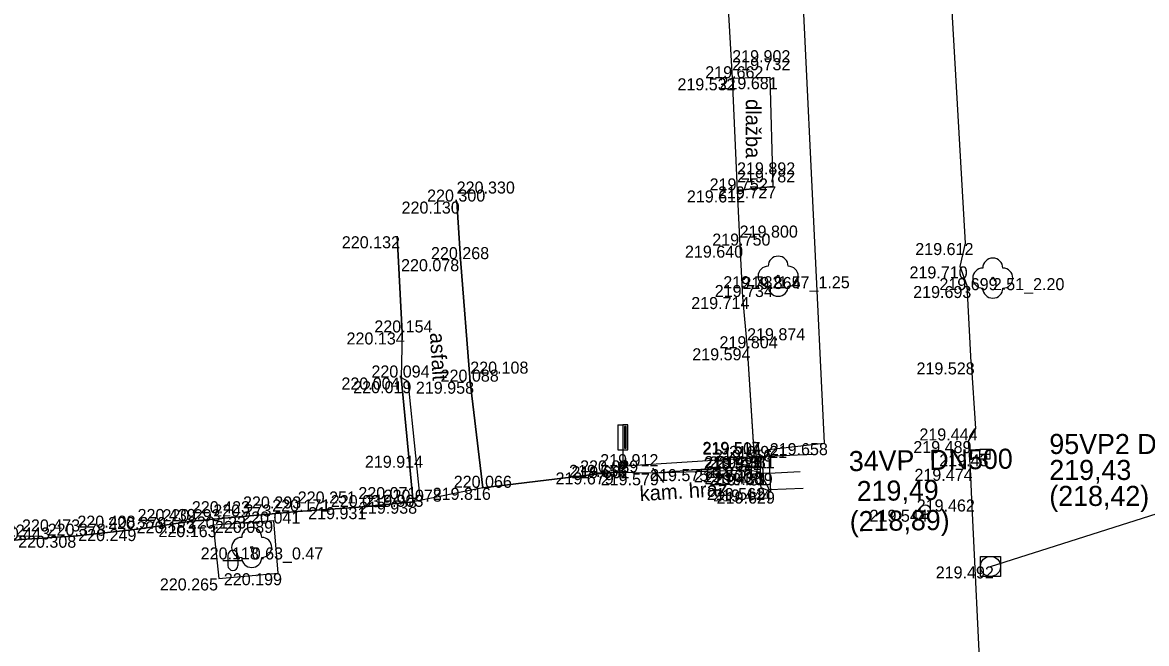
# Model space of a CAD drawing. Extents: x -599516 to -599132, y -1163668 to -1163119.
# Drawn here: x -599267.3 to -599239.27, y -1163480.02 to -1163464.54 of the extents above; entities that cross this region are included whole.
import ezdxf

# ---------------------------------------------------------------- set-up
doc = ezdxf.new("R2010")
doc.units = 0
for name, color, linetype in [('Bod-oznac1', 7, 'Continuous'), ('Bod-oznac2', 7, 'Continuous'), ('Bod-oznac3', 7, 'Continuous'), ('Bod-oznac4', 7, 'Continuous'), ('Bod-vyska1', 7, 'Continuous'), ('Bod-vyska2', 7, 'Continuous'), ('Bod-vyska3', 7, 'Continuous'), ('Bod-vyska4', 7, 'Continuous'), ('Z_cela-hrobu-dolni-linie', 7, 'Continuous'), ('Z_cela-hrobu-horni-linie', 7, 'Continuous'), ('Z_chodnik', 7, 'Continuous'), ('Z_kanalizace-destova', 7, 'Continuous'), ('Z_kanalizace-znacky-sachta', 7, 'Continuous'), ('Z_kanalizace-znacky-vpust', 7, 'Continuous'), ('Z_komunikace', 7, 'Continuous'), ('Z_kultury-znacky', 7, 'Continuous'), ('Z_obvod-kmene-spodek-ve-vysce1_2m', 7, 'Continuous'), ('Z_podzemni-obrys-sachty', 7, 'Continuous'), ('Z_popis-budov-povrchu', 7, 'Continuous'), ('Z_povrchy-rozhrani-typu', 7, 'Continuous'), ('Z_stromy-kere', 7, 'Continuous'), ('Z_voda-znacky-soupe', 7, 'Continuous'), ('Z_vol-lin-odkazova-cara', 7, 'Continuous'), ('Z_zlaby-odvodneni', 7, 'Continuous'), ('Z_zlaby-odvodneni-osa', 7, 'Continuous'), ('Z_zlaby-odvodneni-zakryte-hrany', 7, 'Continuous'), ('Z_znacky-ostatni-orientacni-sloupek', 7, 'Continuous'), ('Z_zpevnene-plochy', 7, 'Continuous')]:
    doc.layers.add(name, color=color, linetype=linetype)

msp = doc.modelspace()

# ---------------------------------------------------------------- linework, layer by layer
at = {"layer": 'Bod-oznac1'}
for p, q in [((-599248.671, -1163465.902), (-599248.671, -1163465.902)), ((-599249.605, -1163465.93), (-599249.605, -1163465.93)), ((-599248.59, -1163468.625), (-599248.59, -1163468.625)), ((-599256.475, -1163469.003), (-599256.475, -1163469.003)), ((-599249.484, -1163468.725), (-599249.484, -1163468.725)), ((-599257.963, -1163469.867), (-599257.963, -1163469.867)), ((-599249.419, -1163470.101), (-599249.419, -1163470.101)), ((-599243.789, -1163470.036), (-599243.789, -1163470.036)), ((-599256.382, -1163470.438), (-599256.382, -1163470.438)), ((-599243.923, -1163470.619), (-599243.923, -1163470.619)), ((-599248.459, -1163470.864), (-599248.459, -1163470.864)), ((-599243.107, -1163470.911), (-599243.107, -1163470.911)), ((-599243.75, -1163471.107), (-599243.75, -1163471.107)), ((-599249.351, -1163471.382), (-599249.351, -1163471.382)), ((-599257.834, -1163472.265), (-599257.834, -1163472.265)), ((-599249.234, -1163472.66), (-599249.234, -1163472.66)), ((-599243.644, -1163473.012), (-599243.644, -1163473.012)), ((-599257.862, -1163473.388), (-599257.862, -1163473.388)), ((-599257.693, -1163473.48), (-599257.693, -1163473.48)), ((-599256.137, -1163473.492), (-599256.137, -1163473.492)), ((-599243.538, -1163474.658), (-599243.538, -1163474.658)), ((-599249.085, -1163474.992), (-599249.085, -1163474.992)), ((-599248.962, -1163475.008), (-599248.962, -1163475.008)), ((-599247.315, -1163475.024), (-599247.315, -1163475.024)), ((-599243.723, -1163474.972), (-599243.723, -1163474.972)), ((-599257.502, -1163475.338), (-599257.502, -1163475.338)), ((-599249.06, -1163475.394), (-599249.06, -1163475.394)), ((-599248.936, -1163475.346), (-599248.936, -1163475.346)), ((-599248.9, -1163475.354), (-599248.9, -1163475.354)), ((-599248.731, -1163475.349), (-599248.731, -1163475.349)), ((-599248.704, -1163475.183), (-599248.704, -1163475.183)), ((-599243.304, -1163475.302), (-599243.304, -1163475.302)), ((-599252.329, -1163475.565), (-599252.329, -1163475.565)), ((-599252.271, -1163475.598), (-599252.271, -1163475.598)), ((-599250.284, -1163475.671), (-599250.284, -1163475.671)), ((-599249.196, -1163475.697), (-599249.196, -1163475.697)), ((-599248.991, -1163475.594), (-599248.991, -1163475.594)), ((-599243.67, -1163475.664), (-599243.67, -1163475.664)), ((-599252.665, -1163475.753), (-599252.665, -1163475.753)), ((-599251.527, -1163475.775), (-599251.527, -1163475.775)), ((-599248.922, -1163475.747), (-599248.922, -1163475.747)), ((-599248.9, -1163475.779), (-599248.9, -1163475.779)), ((-599248.691, -1163475.771), (-599248.691, -1163475.771)), ((-599255.822, -1163476.137), (-599255.822, -1163476.137)), ((-599248.882, -1163476.142), (-599248.882, -1163476.142)), ((-599248.681, -1163476.178), (-599248.681, -1163476.178)), ((-599248.648, -1163476.232), (-599248.648, -1163476.232)), ((-599257.557, -1163476.483), (-599257.557, -1163476.483)), ((-599257.401, -1163476.312), (-599257.401, -1163476.312)), ((-599243.639, -1163476.428), (-599243.639, -1163476.428)), ((-599261.803, -1163476.852), (-599261.803, -1163476.852)), ((-599260.438, -1163476.728), (-599260.438, -1163476.728)), ((-599258.927, -1163476.619), (-599258.927, -1163476.619)), ((-599244.791, -1163476.683), (-599244.791, -1163476.683)), ((-599263.078, -1163476.971), (-599263.078, -1163476.971)), ((-599262.548, -1163477.067), (-599262.548, -1163477.067)), ((-599261.036, -1163476.963), (-599261.036, -1163476.963)), ((-599265.933, -1163477.331), (-599265.933, -1163477.331)), ((-599264.432, -1163477.165), (-599264.432, -1163477.165)), ((-599261.586, -1163477.623), (-599261.586, -1163477.623)), ((-599243.165, -1163478.096), (-599243.165, -1163478.096)), ((-599262.409, -1163478.395), (-599262.409, -1163478.395)), ((-599260.928, -1163478.266), (-599260.928, -1163478.266))]:
    msp.add_line(p, q, dxfattribs=at)
at = {"layer": 'Bod-oznac2'}
for p, q in [((-599249.605, -1163465.93), (-599249.605, -1163465.93)), ((-599256.475, -1163469.003), (-599256.475, -1163469.003)), ((-599249.484, -1163468.725), (-599249.484, -1163468.725)), ((-599249.419, -1163470.101), (-599249.419, -1163470.101)), ((-599256.382, -1163470.438), (-599256.382, -1163470.438)), ((-599249.351, -1163471.382), (-599249.351, -1163471.382)), ((-599257.834, -1163472.265), (-599257.834, -1163472.265)), ((-599249.234, -1163472.66), (-599249.234, -1163472.66)), ((-599257.862, -1163473.388), (-599257.862, -1163473.388)), ((-599256.137, -1163473.492), (-599256.137, -1163473.492)), ((-599249.06, -1163475.394), (-599249.06, -1163475.394)), ((-599252.271, -1163475.598), (-599252.271, -1163475.598)), ((-599252.665, -1163475.753), (-599252.665, -1163475.753)), ((-599255.822, -1163476.137), (-599255.822, -1163476.137)), ((-599257.557, -1163476.483), (-599257.557, -1163476.483)), ((-599261.803, -1163476.852), (-599261.803, -1163476.852)), ((-599260.438, -1163476.728), (-599260.438, -1163476.728)), ((-599258.927, -1163476.619), (-599258.927, -1163476.619)), ((-599263.078, -1163476.971), (-599263.078, -1163476.971)), ((-599265.933, -1163477.331), (-599265.933, -1163477.331)), ((-599264.432, -1163477.165), (-599264.432, -1163477.165))]:
    msp.add_line(p, q, dxfattribs=at)
at = {"layer": 'Bod-oznac3'}
for p, q in [((-599249.605, -1163465.93), (-599249.605, -1163465.93)), ((-599256.475, -1163469.003), (-599256.475, -1163469.003)), ((-599249.484, -1163468.725), (-599249.484, -1163468.725)), ((-599249.419, -1163470.101), (-599249.419, -1163470.101)), ((-599249.351, -1163471.382), (-599249.351, -1163471.382)), ((-599249.234, -1163472.66), (-599249.234, -1163472.66)), ((-599256.137, -1163473.492), (-599256.137, -1163473.492)), ((-599261.803, -1163476.852), (-599261.803, -1163476.852)), ((-599260.438, -1163476.728), (-599260.438, -1163476.728)), ((-599258.927, -1163476.619), (-599258.927, -1163476.619)), ((-599263.078, -1163476.971), (-599263.078, -1163476.971)), ((-599265.933, -1163477.331), (-599265.933, -1163477.331)), ((-599264.432, -1163477.165), (-599264.432, -1163477.165))]:
    msp.add_line(p, q, dxfattribs=at)
at = {"layer": 'Bod-oznac4'}
for p, q in [((-599249.605, -1163465.93), (-599249.605, -1163465.93)), ((-599249.484, -1163468.725), (-599249.484, -1163468.725))]:
    msp.add_line(p, q, dxfattribs=at)
at = {"layer": 'Z_cela-hrobu-dolni-linie'}
msp.add_line((-599249.605, -1163465.93), (-599249.484, -1163468.725), dxfattribs=at)
for points in [[(-599250.472, -1163449.521), (-599250.379, -1163450.919), (-599250.314, -1163452.203), (-599250.234, -1163453.629), (-599250.156, -1163454.989), (-599250.05, -1163457.678), (-599249.943, -1163460.451), (-599249.859, -1163461.796), (-599249.76, -1163463.165), (-599249.605, -1163465.93)], [(-599249.484, -1163468.725), (-599249.419, -1163470.101), (-599249.351, -1163471.382), (-599249.234, -1163472.66)], [(-599249.234, -1163472.66), (-599249.085, -1163474.992), (-599249.06, -1163475.394), (-599252.271, -1163475.598)]]:
    msp.add_lwpolyline(points, dxfattribs=at)
at = {"layer": 'Z_cela-hrobu-horni-linie'}
msp.add_line((-599257.834, -1163472.265), (-599257.963, -1163469.867), dxfattribs=at)
for points in [[(-599249.76, -1163463.165), (-599249.605, -1163465.93), (-599249.605, -1163465.93), (-599249.484, -1163468.725), (-599249.484, -1163468.725), (-599249.419, -1163470.101), (-599249.419, -1163470.101), (-599249.351, -1163471.382), (-599249.351, -1163471.382), (-599249.234, -1163472.66), (-599249.234, -1163472.66), (-599249.06, -1163475.394), (-599252.271, -1163475.598)], [(-599256.475, -1163469.003), (-599256.475, -1163469.003), (-599256.382, -1163470.438)], [(-599256.382, -1163470.438), (-599256.137, -1163473.492), (-599256.137, -1163473.492), (-599255.822, -1163476.137), (-599252.665, -1163475.753)], [(-599275.885, -1163475.028), (-599275.595, -1163478.216), (-599271.474, -1163477.768), (-599271.474, -1163477.768), (-599268.696, -1163477.553), (-599268.696, -1163477.553), (-599267.314, -1163477.425), (-599267.314, -1163477.425), (-599265.933, -1163477.331), (-599265.933, -1163477.331), (-599264.432, -1163477.165), (-599264.432, -1163477.165), (-599263.078, -1163476.971), (-599263.078, -1163476.971), (-599261.803, -1163476.852), (-599261.803, -1163476.852), (-599260.438, -1163476.728), (-599260.438, -1163476.728), (-599258.927, -1163476.619), (-599258.927, -1163476.619), (-599257.557, -1163476.483), (-599257.862, -1163473.388)]]:
    msp.add_lwpolyline(points, dxfattribs=at)
at = {"layer": 'Z_chodnik'}
msp.add_line((-599257.862, -1163473.388), (-599257.557, -1163476.483), dxfattribs=at)
for points in [[(-599255.822, -1163476.137), (-599256.137, -1163473.492), (-599256.382, -1163470.438), (-599256.475, -1163469.003)], [(-599257.963, -1163469.867), (-599257.834, -1163472.265), (-599257.862, -1163473.388)]]:
    msp.add_lwpolyline(points, dxfattribs=at)
at = {"layer": 'Z_kanalizace-destova'}
msp.add_line((-599243.165, -1163478.096), (-599234.065, -1163475.202), dxfattribs=at)
at = {"layer": 'Z_kanalizace-znacky-sachta'}
msp.add_lwpolyline([(-599243.415, -1163477.846), (-599242.915, -1163477.846), (-599242.915, -1163478.346), (-599243.415, -1163478.346)], close=True, dxfattribs=at)
at = {"layer": 'Z_kanalizace-znacky-vpust'}
msp.add_line((-599243.429, -1163475.302), (-599243.179, -1163475.302), dxfattribs=at)
msp.add_lwpolyline([(-599243.429, -1163475.177), (-599243.179, -1163475.177), (-599243.179, -1163475.427), (-599243.429, -1163475.427)], close=True, dxfattribs=at)
at = {"layer": 'Z_komunikace'}
for p, q in [((-599243.644, -1163473.012), (-599243.538, -1163474.658)), ((-599248.704, -1163475.183), (-599247.315, -1163475.024))]:
    msp.add_line(p, q, dxfattribs=at)
for points in [[(-599243.644, -1163473.012), (-599243.75, -1163471.107), (-599243.923, -1163470.619), (-599243.789, -1163470.036), (-599244.252, -1163461.937), (-599244.703, -1163452.442), (-599245.045, -1163446.875), (-599245.118, -1163445.699), (-599245.684, -1163437.265), (-599245.886, -1163433.227), (-599246.22, -1163427.036), (-599246.617, -1163420.526), (-599247.06, -1163411.548), (-599247.184, -1163409.032), (-599247.429, -1163400.266), (-599246.607, -1163398.576), (-599246.534, -1163397.956), (-599246.87, -1163393.215), (-599246.33, -1163392.981)], [(-599249.57, -1163433.241), (-599249.251, -1163437.38), (-599248.978, -1163445.413), (-599248.594, -1163449.386), (-599248.087, -1163458.966), (-599247.315, -1163475.024)], [(-599243.538, -1163474.658), (-599243.723, -1163474.972), (-599243.67, -1163475.664), (-599243.639, -1163476.428), (-599243.4, -1163481.411), (-599243.381, -1163489.225), (-599243.346, -1163490.493), (-599242.699, -1163490.784), (-599242.282, -1163490.76), (-599236.651, -1163490.572), (-599235.413, -1163490.641), (-599233.862, -1163491.132), (-599232.873, -1163491.765), (-599231.684, -1163492.382), (-599230.881, -1163493.069), (-599229.898, -1163494.138), (-599229.174, -1163495.502), (-599228.7, -1163499.092), (-599228.046, -1163504.018), (-599227.508, -1163512.042), (-599227.073, -1163521.662), (-599227.019, -1163529.722), (-599226.156, -1163541.688)], [(-599248.704, -1163475.183), (-599248.648, -1163476.232), (-599248.882, -1163476.142), (-599248.922, -1163475.747), (-599249.196, -1163475.697), (-599251.527, -1163475.775)], [(-599251.527, -1163475.775), (-599252.665, -1163475.753), (-599255.822, -1163476.137), (-599257.557, -1163476.483), (-599258.927, -1163476.619), (-599260.438, -1163476.728), (-599261.803, -1163476.852), (-599263.078, -1163476.971), (-599264.432, -1163477.165), (-599265.933, -1163477.331), (-599267.314, -1163477.425), (-599268.696, -1163477.553), (-599271.474, -1163477.768), (-599275.595, -1163478.216), (-599277.041, -1163478.244), (-599280.238, -1163478.625), (-599281.034, -1163478.561), (-599284.285, -1163478.64)], [(-599262.548, -1163477.067), (-599262.409, -1163478.395), (-599260.928, -1163478.266), (-599261.036, -1163476.963), (-599262.548, -1163477.067)]]:
    msp.add_lwpolyline(points, dxfattribs=at)
at = {"layer": 'Z_kultury-znacky'}
for p, q in [((-599262.304, -1163477.946), (-599261.804, -1163477.946)), ((-599262.179, -1163477.821), (-599262.179, -1163478.071)), ((-599261.929, -1163477.821), (-599261.929, -1163478.071))]:
    msp.add_line(p, q, dxfattribs=at)
for centre, start, end in [((-599262.054, -1163477.821), 0, 180), ((-599262.054, -1163478.071), 180, 0)]:
    msp.add_arc(centre, 0.125, start, end, dxfattribs=at)
at = {"layer": 'Z_podzemni-obrys-sachty'}
msp.add_circle((-599243.165, -1163478.096), 0.25, dxfattribs=at)
at = {"layer": 'Z_povrchy-rozhrani-typu'}
msp.add_lwpolyline([(-599257.862, -1163473.388), (-599257.693, -1163473.48), (-599257.502, -1163475.338), (-599257.401, -1163476.312), (-599257.557, -1163476.483)], dxfattribs=at)
at = {"layer": 'Z_stromy-kere'}
for centre in [(-599248.459, -1163470.864), (-599243.107, -1163470.911), (-599261.586, -1163477.623)]:
    msp.add_circle(centre, 0.025, dxfattribs=at)
for centre, start, end in [((-599248.459, -1163470.614), 0, 180), ((-599248.709, -1163470.864), 90, 270), ((-599248.209, -1163470.864), 270, 90), ((-599243.357, -1163470.911), 90, 270), ((-599243.107, -1163470.661), 0, 180), ((-599242.857, -1163470.911), 270, 90), ((-599248.459, -1163471.114), 180, 0), ((-599243.107, -1163471.161), 180, 0), ((-599261.586, -1163477.373), 0, 180), ((-599261.836, -1163477.623), 90, 270), ((-599261.336, -1163477.623), 270, 90), ((-599261.586, -1163477.873), 180, 0)]:
    msp.add_arc(centre, 0.25, start, end, dxfattribs=at)
at = {"layer": 'Z_voda-znacky-soupe'}
msp.add_circle((-599244.791, -1163476.683), 0.125, dxfattribs=at)
at = {"layer": 'Z_vol-lin-odkazova-cara'}
msp.add_line((-599251.594, -1163475.648), (-599251.322, -1163476.006), dxfattribs=at)
at = {"layer": 'Z_zlaby-odvodneni'}
for points in [[(-599248.9, -1163475.779), (-599248.9, -1163475.354), (-599248.731, -1163475.349)], [(-599248.9, -1163475.779), (-599248.681, -1163476.178)]]:
    msp.add_lwpolyline(points, dxfattribs=at)
at = {"layer": 'Z_zlaby-odvodneni-osa'}
msp.add_lwpolyline([(-599248.691, -1163475.771), (-599248.9, -1163475.779)], dxfattribs=at)
at = {"layer": 'Z_zlaby-odvodneni-zakryte-hrany'}
for p, q in [((-599248.731, -1163475.349), (-599247.598, -1163475.296)), ((-599248.691, -1163475.771), (-599247.91, -1163475.729)), ((-599248.681, -1163476.178), (-599247.838, -1163476.146))]:
    msp.add_line(p, q, dxfattribs=at)
at = {"layer": 'Z_znacky-ostatni-orientacni-sloupek'}
for p, q in [((-599252.454, -1163474.565), (-599252.454, -1163475.19)), ((-599252.454, -1163474.565), (-599252.329, -1163474.565)), ((-599252.454, -1163475.19), (-599252.329, -1163475.19)), ((-599252.329, -1163475.19), (-599252.329, -1163475.465))]:
    msp.add_line(p, q, dxfattribs=at)
for points in [[(-599252.329, -1163475.19), (-599252.204, -1163475.19), (-599252.204, -1163474.565), (-599252.329, -1163474.565)], [(-599252.287, -1163475.147), (-599252.247, -1163475.147), (-599252.247, -1163474.607), (-599252.287, -1163474.607)]]:
    msp.add_lwpolyline(points, close=True, dxfattribs=at)
for radius in [0.1, 0.065, 0.03]:
    msp.add_circle((-599252.329, -1163475.565), radius, dxfattribs=at)
at = {"layer": 'Z_zpevnene-plochy'}
for p, q in [((-599249.605, -1163465.93), (-599248.671, -1163465.902)), ((-599249.484, -1163468.725), (-599248.59, -1163468.625))]:
    msp.add_line(p, q, dxfattribs=at)
for points in [[(-599249.605, -1163465.93), (-599248.671, -1163465.902), (-599248.59, -1163468.625), (-599249.484, -1163468.725)], [(-599249.085, -1163474.992), (-599248.962, -1163475.008), (-599248.936, -1163475.346), (-599248.991, -1163475.594), (-599250.284, -1163475.671), (-599251.527, -1163475.775)]]:
    msp.add_lwpolyline(points, dxfattribs=at)

# ---------------------------------------------------------------- texts
at = {"layer": 'Bod-vyska1'}
for s, p in [('219.681', (-599249.922, -1163466.202)), ('219.532', (-599250.971, -1163466.23)), ('219.612', (-599250.735, -1163469.025)), ('219.727', (-599249.96, -1163468.925)), ('220.130', (-599257.849, -1163469.303)), ('220.132', (-599259.339, -1163470.167)), ('219.640', (-599250.783, -1163470.401)), ('219.612', (-599245.04, -1163470.336)), ('220.078', (-599257.862, -1163470.738)), ('219.710', (-599245.185, -1163470.919)), ('219.782', (-599249.827, -1163471.164)), ('219.699', (-599244.439, -1163471.211)), ('219.693', (-599245.093, -1163471.407)), ('219.714', (-599250.626, -1163471.682)), ('220.134', (-599259.221, -1163472.565)), ('219.594', (-599250.6, -1163472.96)), ('219.528', (-599245.01, -1163473.312)), ('220.004', (-599259.349, -1163473.688)), ('220.019', (-599259.055, -1163473.78)), ('219.958', (-599257.492, -1163473.792)), ('219.444', (-599244.938, -1163474.958)), ('219.517', (-599250.349, -1163475.292)), ('219.504', (-599250.338, -1163475.308)), ('219.658', (-599248.67, -1163475.324)), ('219.489', (-599245.089, -1163475.272)), ('219.914', (-599258.764, -1163475.638)), ('219.521', (-599250.322, -1163475.694)), ('219.495', (-599250.302, -1163475.646)), ('219.431', (-599250.174, -1163475.654)), ('219.556', (-599250.059, -1163475.483)), ('219.381', (-599249.993, -1163475.649)), ('219.43', (-599244.442, -1163475.602)), ('219.656', (-599253.673, -1163475.865)), ('219.662', (-599253.614, -1163475.898)), ('219.575', (-599251.652, -1163475.971)), ('219.500', (-599250.558, -1163475.997)), ('219.510', (-599250.251, -1163475.894)), ('219.474', (-599245.061, -1163475.964)), ('219.679', (-599254.01, -1163476.053)), ('219.579', (-599252.884, -1163476.075)), ('219.430', (-599250.298, -1163476.047)), ('219.431', (-599250.174, -1163476.079)), ('219.359', (-599250.046, -1163476.071)), ('219.816', (-599257.073, -1163476.437)), ('219.562', (-599250.237, -1163476.442)), ('219.444', (-599250.081, -1163476.478)), ('219.629', (-599249.992, -1163476.532)), ('219.938', (-599258.912, -1163476.783)), ('219.903', (-599258.754, -1163476.612)), ('219.462', (-599245.005, -1163476.728)), ('220.123', (-599263.179, -1163477.152)), ('220.041', (-599261.823, -1163477.028)), ('219.931', (-599260.178, -1163476.919)), ('219.544', (-599246.18, -1163476.983)), ('220.183', (-599264.454, -1163477.271)), ('220.163', (-599263.912, -1163477.367)), ('220.089', (-599262.502, -1163477.263)), ('220.308', (-599267.411, -1163477.631)), ('220.249', (-599265.912, -1163477.465)), ('220.118', (-599262.858, -1163477.923)), ('219.492', (-599244.531, -1163478.396)), ('220.265', (-599263.877, -1163478.695)), ('220.199', (-599262.281, -1163478.566))]:
    msp.add_text(s, height=0.3, dxfattribs=at).set_placement(p)
at = {"layer": 'Bod-vyska2'}
for s, p in [('219.662', (-599250.277, -1163465.93)), ('219.752', (-599250.168, -1163468.725)), ('220.300', (-599257.213, -1163469.003)), ('219.750', (-599250.102, -1163470.101)), ('220.268', (-599257.116, -1163470.438)), ('219.734', (-599250.041, -1163471.382)), ('220.154', (-599258.528, -1163472.265)), ('219.804', (-599249.922, -1163472.66)), ('220.094', (-599258.601, -1163473.388)), ('220.088', (-599256.876, -1163473.492)), ('219.921', (-599249.685, -1163475.394)), ('220.029', (-599253.398, -1163475.753)), ('219.912', (-599252.896, -1163475.598)), ('220.066', (-599256.549, -1163476.137)), ('220.078', (-599258.297, -1163476.483)), ('220.273', (-599262.544, -1163476.852)), ('220.171', (-599261.075, -1163476.728)), ('220.031', (-599259.614, -1163476.619)), ('220.293', (-599263.812, -1163476.971)), ('220.443', (-599268.065, -1163477.425)), ('220.378', (-599266.674, -1163477.331)), ('220.379', (-599265.167, -1163477.165))]:
    msp.add_text(s, height=0.3, dxfattribs=at).set_placement(p)
at = {"layer": 'Bod-vyska3'}
for s, p in [('219.732', (-599249.605, -1163465.73)), ('219.782', (-599249.484, -1163468.525)), ('220.330', (-599256.475, -1163468.803)), ('219.800', (-599249.419, -1163469.901)), ('219.864', (-599249.351, -1163471.182)), ('219.874', (-599249.234, -1163472.46)), ('220.108', (-599256.137, -1163473.292)), ('220.251', (-599260.438, -1163476.528)), ('220.071', (-599258.927, -1163476.419)), ('220.423', (-599263.078, -1163476.771)), ('220.293', (-599261.803, -1163476.652)), ('220.408', (-599265.933, -1163477.131)), ('220.439', (-599264.432, -1163476.965)), ('220.622', (-599268.696, -1163477.353)), ('220.473', (-599267.314, -1163477.225))]:
    msp.add_text(s, height=0.3, dxfattribs=at).set_placement(p)
at = {"layer": 'Bod-vyska4'}
for s, p in [('219.902', (-599249.605, -1163465.53)), ('219.892', (-599249.484, -1163468.325))]:
    msp.add_text(s, height=0.3, dxfattribs=at).set_placement(p)
at = {"layer": 'Z_kanalizace-destova'}
for s, p in [('95VP2 DN400', (-599241.698, -1163475.295)), ('219,43', (-599241.698, -1163475.942)), ('(218,42) ZANESENO', (-599241.698, -1163476.589))]:
    msp.add_text(s, height=0.5, dxfattribs=at).set_placement(p)
for s, p in [('34VP  DN500   ', (-599246.694, -1163475.723)), (' 219,49', (-599246.683, -1163476.473)), ('(218,89)', (-599246.671, -1163477.223))]:
    msp.add_text(s, height=0.5, rotation=0.8872, dxfattribs=at).set_placement(p)
at = {"layer": 'Z_obvod-kmene-spodek-ve-vysce1_2m'}
for s, p in [('1.57_1.25', (-599248.459, -1163471.164)), ('2.51_2.20', (-599243.107, -1163471.211)), ('0.63_0.47', (-599261.586, -1163477.923))]:
    msp.add_text(s, height=0.3, dxfattribs=at).set_placement(p)
at = {"layer": 'Z_popis-budov-povrchu'}
for s, rotation, p in [('dlažba', 270, (-599249.266, -1163466.447)), ('asfalt', 273.4503, (-599257.144, -1163472.279)), ('kam. hráz', 3.4503, (-599251.902, -1163476.47))]:
    msp.add_text(s, height=0.375, rotation=rotation, dxfattribs=at).set_placement(p)

doc.saveas('drawing.dxf')
